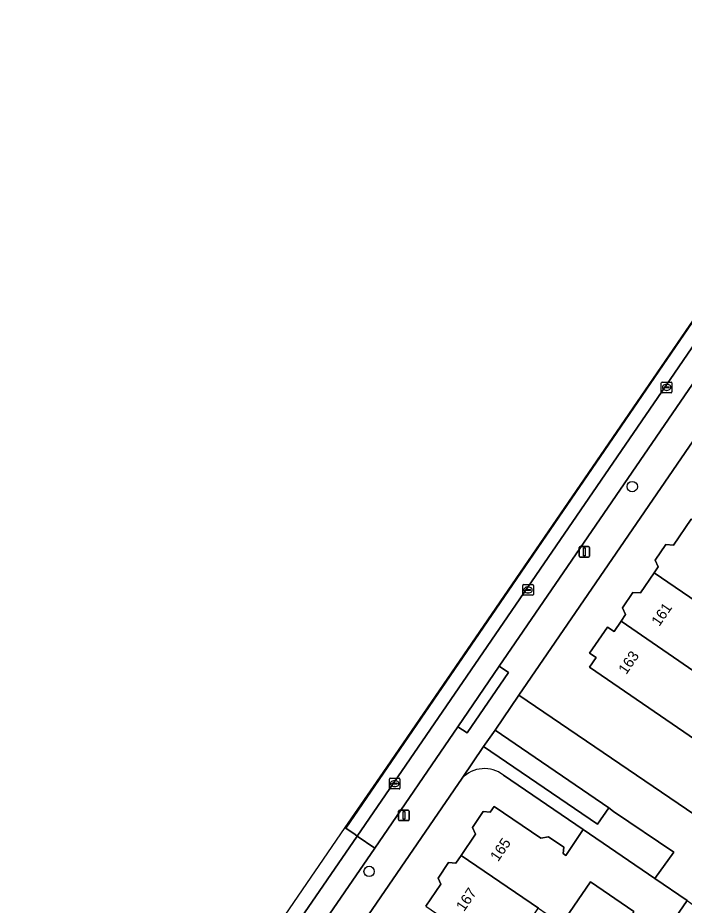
# Model space of a CAD drawing. Extents: x 160023 to 161302, y 384750 to 385707.
# Drawn here: x 160151.9 to 160214.8, y 385538.5 to 385622.2 of the extents above; entities that cross this region are included whole.
import ezdxf

# ---------------------------------------------------------------- set-up
doc = ezdxf.new("R2010")
doc.units = 0
for name, color, linetype in [('IMGEO_Boom', 7, 'Continuous'), ('IMGEO_Erf', 7, 'Continuous'), ('IMGEO_Groenvoorziening', 7, 'Continuous'), ('IMGEO_Haag', 7, 'Continuous'), ('IMGEO_Kolk', 7, 'Continuous'), ('IMGEO_Lichtmast', 7, 'Continuous'), ('IMGEO_Pand', 7, 'Continuous'), ('IMGEO_Pand_nummerreeks', 7, 'Continuous'), ('IMGEO_Parkeervlak_open', 7, 'Continuous'), ('IMGEO_Rijbaan_lokaal_gesloten', 7, 'Continuous'), ('IMGEO_Rijbaan_lokaal_open', 7, 'Continuous'), ('IMGEO_Voetpad_open', 7, 'Continuous')]:
    doc.layers.add(name, color=color, linetype=linetype)

msp = doc.modelspace()

# ---------------------------------------------------------------- linework, layer by layer
at = {"layer": 'IMGEO_Boom'}
for centre in [(160209.917, 385577.937), (160185.095, 385541.651)]:
    msp.add_circle(centre, 0.489, dxfattribs=at)
at = {"layer": 'IMGEO_Erf'}
for points in [[(160237.11, 385613.535), (160199.23, 385558.271), (160223.769, 385541.573)], [(160215.89, 385554.049), (160205.894, 385560.914), (160206.51, 385561.812), (160205.885, 385562.241), (160207.573, 385564.699), (160208.198, 385564.269), (160208.864, 385565.239), (160209.295, 385565.867), (160208.986, 385566.514), (160209.983, 385567.965), (160210.689, 385567.91), (160211.989, 385569.803), (160212.375, 385570.365), (160212.067, 385571.011), (160213.079, 385572.486), (160213.806, 385572.429), (160215.484, 385574.871)], [(160193.857, 385550.439), (160159.273, 385500), (160155.518, 385494.523), (160158.856, 385492.246), (160159.36, 385492.98), (160162.206, 385497.13), (160164.175, 385500), (160164.992, 385501.191), (160167.841, 385505.345), (160170.513, 385509.24), (160173.385, 385513.427), (160176.197, 385517.527), (160179.509, 385522.356), (160180.81, 385524.252)], [(160190.44, 385538.359), (160191.868, 385540.449), (160191.593, 385541.02), (160192.598, 385542.491), (160193.276, 385542.439), (160193.772, 385543.165), (160195.138, 385545.165), (160194.84, 385545.785), (160195.869, 385547.292), (160196.522, 385547.242), (160196.891, 385547.783), (160201.297, 385544.773), (160202.013, 385544.908), (160203.452, 385543.925), (160203.407, 385543.328), (160203.643, 385543.167), (160205.302, 385545.596), (160197.762, 385550.733)], [(160210.067, 385537.885), (160205.986, 385540.673), (160203.259, 385536.682)], [(160215.094, 385538.907), (160212.274, 385534.779)]]:
    msp.add_lwpolyline(points, dxfattribs=at)
msp.add_arc((160195.971, 385548.439), 2.91, 52.02552, 136.58561, dxfattribs=at)
at = {"layer": 'IMGEO_Groenvoorziening'}
msp.add_lwpolyline([(160196.975, 385554.984), (160195.899, 385553.432), (160206.654, 385546.117), (160207.694, 385547.646)], close=True, dxfattribs=at)
at = {"layer": 'IMGEO_Haag'}
msp.add_lwpolyline([(160196.975, 385554.984), (160195.899, 385553.432), (160206.654, 385546.117), (160207.694, 385547.646)], close=True, dxfattribs=at)
at = {"layer": 'IMGEO_Kolk'}
for p, q in [((160212.662, 385586.87), (160212.662, 385587.722)), ((160212.737, 385587.796), (160213.589, 385587.796)), ((160212.921, 385587.29), (160212.921, 385587.302)), ((160212.964, 385587.339), (160213.362, 385587.339)), ((160213.15, 385587.576), (160213.175, 385587.576)), ((160213.405, 385587.302), (160213.405, 385587.29)), ((160213.663, 385587.722), (160213.663, 385586.87)), ((160213.589, 385586.796), (160212.737, 385586.796)), ((160213.359, 385587.253), (160212.961, 385587.253)), ((160213.173, 385587.016), (160213.148, 385587.016)), ((160199.587, 385567.774), (160199.587, 385568.626)), ((160199.662, 385568.7), (160200.514, 385568.7)), ((160199.846, 385568.194), (160199.846, 385568.206)), ((160200.284, 385568.157), (160199.886, 385568.157)), ((160199.889, 385568.243), (160200.287, 385568.243)), ((160200.075, 385568.48), (160200.1, 385568.48)), ((160200.33, 385568.206), (160200.33, 385568.194)), ((160200.588, 385568.626), (160200.588, 385567.774)), ((160200.514, 385567.7), (160199.662, 385567.7)), ((160200.098, 385567.92), (160200.073, 385567.92)), ((160187.005, 385549.506), (160187.005, 385550.358)), ((160187.08, 385550.432), (160187.932, 385550.432)), ((160187.264, 385549.926), (160187.264, 385549.938)), ((160187.702, 385549.889), (160187.304, 385549.889)), ((160187.307, 385549.975), (160187.705, 385549.975)), ((160187.516, 385549.652), (160187.491, 385549.652)), ((160187.493, 385550.212), (160187.518, 385550.212)), ((160187.748, 385549.938), (160187.748, 385549.926)), ((160188.006, 385550.358), (160188.006, 385549.506)), ((160187.932, 385549.432), (160187.08, 385549.432))]:
    msp.add_line(p, q, dxfattribs=at)
for points in [[(160212.662, 385586.87), (160212.662, 385587.722)], [(160212.737, 385587.796), (160213.589, 385587.796)], [(160213.663, 385587.722), (160213.663, 385586.87)], [(160213.589, 385586.796), (160212.737, 385586.796)], [(160199.587, 385567.774), (160199.587, 385568.626)], [(160199.662, 385568.7), (160200.514, 385568.7)], [(160200.588, 385568.626), (160200.588, 385567.774)], [(160200.514, 385567.7), (160199.662, 385567.7)], [(160187.005, 385549.506), (160187.005, 385550.358)], [(160187.08, 385550.432), (160187.932, 385550.432)], [(160188.006, 385550.358), (160188.006, 385549.506)], [(160187.932, 385549.432), (160187.08, 385549.432)]]:
    msp.add_lwpolyline(points, dxfattribs=at)
for centre, radius, start, end in [((160212.739, 385587.72), 0.0765, 91.55205, 178.44795), ((160212.739, 385587.72), 0.0765, 91.55205, 178.44795), ((160212.961, 385587.299), 0.0403, 85.87752, 175.75265), ((160212.958, 385587.289), 0.0366, 178.93798, 274.71019), ((160213.362, 385587.296), 0.043, 264.86636, 352.45326), ((160213.366, 385587.301), 0.0386, 1.73085, 96.63898), ((160213.587, 385587.72), 0.0765, 1.55205, 88.44795), ((160213.587, 385587.72), 0.0765, 1.55205, 88.44795), ((160212.739, 385586.872), 0.0765, 181.55205, 268.44795), ((160212.739, 385586.872), 0.0765, 181.55205, 268.44795), ((160213.587, 385586.872), 0.0765, 271.55205, 358.44795), ((160213.587, 385586.872), 0.0765, 271.55205, 358.44795), ((160199.664, 385568.624), 0.0765, 91.55205, 178.44795), ((160199.664, 385568.624), 0.0765, 91.55205, 178.44795), ((160199.886, 385568.203), 0.0403, 85.87752, 175.75265), ((160199.883, 385568.193), 0.0366, 178.93798, 274.71019), ((160200.287, 385568.2), 0.043, 264.86636, 352.45326), ((160200.291, 385568.205), 0.0386, 1.73085, 96.63898), ((160200.512, 385568.624), 0.0765, 1.55205, 88.44795), ((160200.512, 385568.624), 0.0765, 1.55205, 88.44795), ((160199.664, 385567.776), 0.0765, 181.55205, 268.44795), ((160199.664, 385567.776), 0.0765, 181.55205, 268.44795), ((160200.512, 385567.776), 0.0765, 271.55205, 358.44795), ((160200.512, 385567.776), 0.0765, 271.55205, 358.44795), ((160187.082, 385550.356), 0.0765, 91.55205, 178.44795), ((160187.082, 385550.356), 0.0765, 91.55205, 178.44795), ((160187.304, 385549.935), 0.0403, 85.87752, 175.75265), ((160187.301, 385549.925), 0.0366, 178.93798, 274.71019), ((160187.705, 385549.932), 0.043, 264.86636, 352.45326), ((160187.709, 385549.937), 0.0386, 1.73085, 96.63898), ((160187.93, 385550.356), 0.0765, 1.55205, 88.44795), ((160187.93, 385550.356), 0.0765, 1.55205, 88.44795), ((160187.082, 385549.508), 0.0765, 181.55205, 268.44795), ((160187.082, 385549.508), 0.0765, 181.55205, 268.44795), ((160187.93, 385549.508), 0.0765, 271.55205, 358.44795), ((160187.93, 385549.508), 0.0765, 271.55205, 358.44795)]:
    msp.add_arc(centre, radius, start, end, dxfattribs=at)
for centre, major_axis, ratio, start_param, end_param in [((160213.149, 385587.296), (-0.387, 0.002), 0.722429, 4.712389, 7.853982), ((160213.174, 385587.296), (-0.39, 0.002), 0.717154, 1.570796, 4.712389), ((160200.074, 385568.2), (-0.387, 0.002), 0.722429, 4.712389, 7.853982), ((160200.099, 385568.2), (-0.39, 0.002), 0.717154, 1.570796, 4.712389), ((160187.492, 385549.932), (-0.387, 0.002), 0.722429, 4.712389, 7.853982), ((160187.517, 385549.932), (-0.39, 0.002), 0.717154, 1.570796, 4.712389)]:
    msp.add_ellipse(centre, major_axis=major_axis, ratio=ratio, start_param=start_param, end_param=end_param, dxfattribs=at)
at = {"layer": 'IMGEO_Lichtmast'}
for p, q in [((160205.004, 385572.294), (160205.794, 385572.294)), ((160205.794, 385572.294), (160205.004, 385572.294)), ((160204.904, 385571.394), (160204.904, 385572.194)), ((160204.904, 385572.194), (160204.904, 385571.394)), ((160205.894, 385572.194), (160205.894, 385571.394)), ((160205.894, 385571.394), (160205.894, 385572.194)), ((160205.794, 385571.294), (160205.004, 385571.294)), ((160205.004, 385571.294), (160205.794, 385571.294)), ((160187.879, 385546.539), (160187.879, 385547.339)), ((160187.879, 385547.339), (160187.879, 385546.539)), ((160187.979, 385547.439), (160188.769, 385547.439)), ((160188.769, 385547.439), (160187.979, 385547.439)), ((160188.869, 385547.339), (160188.869, 385546.539)), ((160188.869, 385546.539), (160188.869, 385547.339)), ((160188.769, 385546.439), (160187.979, 385546.439)), ((160187.979, 385546.439), (160188.769, 385546.439))]:
    msp.add_line(p, q, dxfattribs=at)
for points in [[(160205.324, 385572.169), (160205.474, 385572.169), (160205.474, 385571.419), (160205.324, 385571.419), (160205.324, 385572.169)], [(160188.299, 385547.314), (160188.449, 385547.314), (160188.449, 385546.564), (160188.299, 385546.564), (160188.299, 385547.314)]]:
    msp.add_lwpolyline(points, dxfattribs=at)
for centre, start, end in [((160205.004, 385572.194), 90, 180), ((160205.004, 385572.194), 90, 180), ((160205.794, 385572.194), 0, 90), ((160205.794, 385572.194), 360, 90), ((160205.004, 385571.394), 180, 270), ((160205.004, 385571.394), 180, 270), ((160205.794, 385571.394), 270, 0), ((160205.794, 385571.394), 270, 0), ((160187.979, 385547.339), 90, 180), ((160187.979, 385547.339), 90, 180), ((160188.769, 385547.339), 0, 90), ((160188.769, 385547.339), 360, 90), ((160187.979, 385546.539), 180, 270), ((160187.979, 385546.539), 180, 270), ((160188.769, 385546.539), 270, 0), ((160188.769, 385546.539), 270, 0)]:
    msp.add_arc(centre, 0.1, start, end, dxfattribs=at)
at = {"layer": 'IMGEO_Pand'}
for points in [[(160222.783, 385569.871), (160222.245, 385570.239), (160215.484, 385574.871), (160213.806, 385572.429), (160213.079, 385572.486), (160212.067, 385571.011), (160212.375, 385570.365), (160211.989, 385569.803), (160219.3, 385564.798), (160220.761, 385566.926), (160223.954, 385564.733), (160225.656, 385567.212), (160222.46, 385569.401)], [(160216.223, 385560.196), (160217.803, 385562.495), (160220.958, 385560.328), (160222.485, 385562.55), (160219.3, 385564.798), (160211.989, 385569.803), (160210.689, 385567.91), (160209.983, 385567.965), (160208.986, 385566.514), (160209.295, 385565.867), (160208.864, 385565.239)], [(160226.633, 385553.016), (160216.223, 385560.196), (160208.864, 385565.239), (160208.198, 385564.269), (160207.573, 385564.699), (160205.885, 385562.241), (160206.51, 385561.812), (160205.894, 385560.914), (160215.89, 385554.049), (160217.41, 385556.262), (160220.559, 385554.099), (160220.048, 385553.356), (160222.136, 385551.922), (160220.444, 385549.458), (160226.504, 385545.297), (160229.337, 385549.328), (160230.2, 385550.555), (160229.665, 385550.924)], [(160205.302, 385545.596), (160203.643, 385543.167), (160203.407, 385543.328), (160203.452, 385543.925), (160202.013, 385544.908), (160201.297, 385544.773), (160196.891, 385547.783), (160196.522, 385547.242), (160195.869, 385547.292), (160194.84, 385545.785), (160195.138, 385545.165), (160193.772, 385543.165), (160201.061, 385538.184), (160203.259, 385536.682), (160205.986, 385540.673), (160210.067, 385537.885), (160209.057, 385536.405), (160210.103, 385535.69), (160212.008, 385534.389), (160212.274, 385534.779), (160215.094, 385538.907), (160212.056, 385540.982)], [(160201.009, 385538.107), (160201.061, 385538.184), (160193.772, 385543.165), (160193.276, 385542.439), (160192.598, 385542.491), (160191.593, 385541.02), (160191.868, 385540.449), (160190.44, 385538.359), (160197.722, 385533.382), (160201.051, 385531.107), (160202.531, 385533.273), (160199.242, 385535.519)]]:
    msp.add_lwpolyline(points, close=True, dxfattribs=at)
at = {"layer": 'IMGEO_Parkeervlak_open'}
for points in [[(160219.161, 385596.32), (160213.482, 385588.036)], [(160197.367, 385561), (160219.015, 385592.589)], [(160213.482, 385588.036), (160183.972, 385544.988)], [(160193.472, 385555.297), (160197.367, 385561)], [(160185.628, 385543.849), (160193.472, 385555.297)], [(160183.972, 385544.988), (160185.628, 385543.849)]]:
    msp.add_lwpolyline(points, dxfattribs=at)
msp.add_lwpolyline([(160185.628, 385543.849), (160183.972, 385544.988), (160178.318, 385536.725), (160179.964, 385535.596)], close=True, dxfattribs=at)
at = {"layer": 'IMGEO_Rijbaan_lokaal_gesloten'}
for points in [[(160182.815, 385545.787), (160182.907, 385545.724), (160235.251, 385622.139), (160235.223, 385622.158), (160233.158, 385619.148), (160186.379, 385550.98)], [(160213.482, 385588.036), (160219.161, 385596.32), (160220.247, 385597.915), (160236.319, 385621.418), (160235.251, 385622.139), (160182.907, 385545.724), (160183.775, 385545.125), (160183.972, 385544.988)]]:
    msp.add_lwpolyline(points, close=True, dxfattribs=at)
at = {"layer": 'IMGEO_Rijbaan_lokaal_open'}
for points in [[(160199.23, 385558.271), (160196.975, 385554.984), (160207.694, 385547.646), (160208.153, 385547.308), (160213.855, 385543.475), (160212.056, 385540.982), (160215.094, 385538.907), (160215.8, 385538.403), (160219.787, 385535.776), (160223.769, 385541.573)], [(160177.149, 385537.53), (160177.205, 385537.492), (160178.075, 385536.892), (160178.318, 385536.725), (160183.972, 385544.988), (160183.775, 385545.125), (160182.907, 385545.724), (160182.815, 385545.787)]]:
    msp.add_lwpolyline(points, close=True, dxfattribs=at)
at = {"layer": 'IMGEO_Voetpad_open'}
for points in [[(160151.944, 385487.288), (160155.518, 385494.523), (160159.273, 385500), (160193.857, 385550.439), (160195.899, 385553.432), (160196.975, 385554.984), (160199.23, 385558.271), (160237.11, 385613.535)], [(160219.015, 385592.589), (160197.367, 385561), (160198.229, 385560.407), (160194.33, 385554.718), (160193.472, 385555.297), (160185.628, 385543.849), (160179.964, 385535.596), (160153.933, 385497.525)], [(160195.899, 385553.432), (160193.857, 385550.439)], [(160197.762, 385550.733), (160205.302, 385545.596), (160212.056, 385540.982), (160213.855, 385543.475), (160208.153, 385547.308), (160207.694, 385547.646), (160206.654, 385546.117), (160195.899, 385553.432)]]:
    msp.add_lwpolyline(points, dxfattribs=at)
msp.add_lwpolyline([(160193.472, 385555.297), (160194.33, 385554.718), (160198.229, 385560.407), (160197.367, 385561)], close=True, dxfattribs=at)
msp.add_arc((160195.971, 385548.439), 2.91, 52.02552, 136.58561, dxfattribs=at)

# ---------------------------------------------------------------- texts
at = {"layer": 'IMGEO_Pand_nummerreeks'}
for s, rotation, p in [('161', 55.59901, (160212.47, 385564.7)), ('163', 55.52534, (160209.354, 385560.158)), ('165', 55.64566, (160197.263, 385542.514)), ('167', 55.64566, (160194.045, 385537.806))]:
    msp.add_text(s, height=1, rotation=rotation, dxfattribs=at).set_placement(p)

doc.saveas('drawing.dxf')
